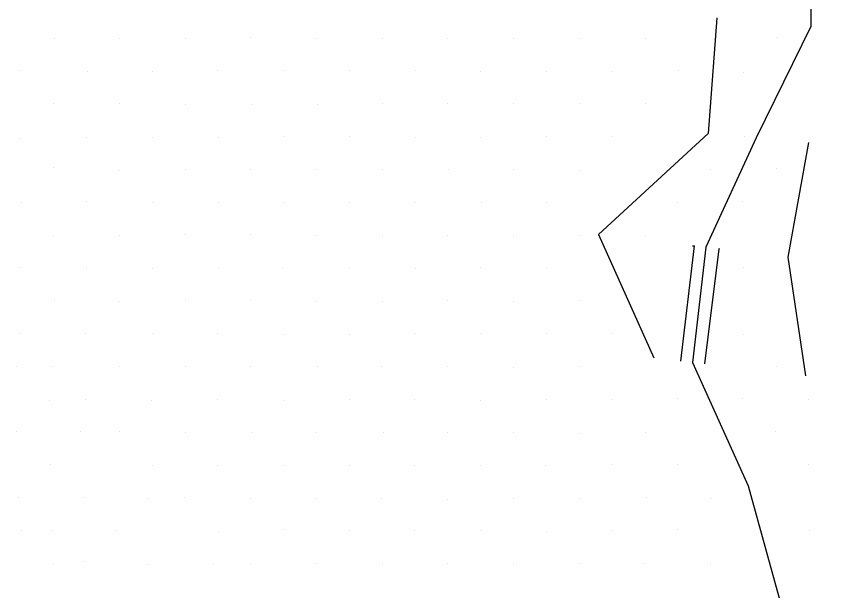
# Model space of a CAD drawing. Extents: x 1602514 to 1609837, y 863887 to 871157.
# Drawn here: x 1605239.8 to 1605414.5, y 868916.6 to 869040.4 of the extents above; entities that cross this region are included whole.
import ezdxf

# ---------------------------------------------------------------- set-up
doc = ezdxf.new("R2010")
doc.units = 0
for name, color, linetype in [('Survey-Flow line', 7, 'Continuous'), ('Survey-Ridge Lines', 7, 'Continuous'), ('Survey-Spot dirt', 7, 'Continuous')]:
    doc.layers.add(name, color=color, linetype=linetype)

msp = doc.modelspace()

# ---------------------------------------------------------------- linework, layer by layer
at = {"layer": 'Survey-Flow line'}
msp.add_lwpolyline([(1605324.27, 869381.67), (1605329.93, 869369.02), (1605344.42, 869348.82), (1605357.88, 869327.89), (1605367.36, 869305.79), (1605365.94, 869280.84), (1605369.3, 869256.34), (1605378.28, 869232.49), (1605381.82, 869207.86), (1605380.74, 869182.56), (1605389.84, 869159.55), (1605390.65, 869133.59), (1605392.23, 869107.9), (1605409.42, 869087.39), (1605410.83, 869063.3), (1605410.86, 869038.21), (1605399.03, 869014.2), (1605388.19, 868990.62), (1605385.38, 868965.82), (1605397.37, 868939.25), (1605404.51, 868913.26), (1605414.87, 868886.89), (1605441.61, 868854.57), (1605472.47, 868823)], dxfattribs=at)
msp.add_lwpolyline([(1605324.27, 869381.67), (1605329.93, 869369.02), (1605344.42, 869348.82), (1605357.88, 869327.89), (1605367.36, 869305.79), (1605365.94, 869280.84), (1605369.3, 869256.34), (1605378.28, 869232.49), (1605381.82, 869207.86), (1605380.74, 869182.56), (1605389.84, 869159.55), (1605390.65, 869133.59), (1605392.23, 869107.9), (1605409.42, 869087.39), (1605410.83, 869063.3), (1605410.86, 869038.21), (1605399.03, 869014.2), (1605388.19, 868990.62), (1605385.38, 868965.82), (1605397.37, 868939.25), (1605404.51, 868913.26), (1605414.87, 868886.89), (1605441.61, 868854.57), (1605472.47, 868823)], dxfattribs=at)
at = {"layer": 'Survey-Ridge Lines'}
for points in [[(1605390.56, 869040.04), (1605388.74, 869015.13), (1605365.11, 868993.37), (1605377.02, 868966.81)], [(1605390.56, 869040.04), (1605388.74, 869015.13), (1605365.11, 868993.37), (1605377.02, 868966.81)], [(1605410.32, 869013.18), (1605405.85, 868988.51), (1605409.7, 868962.92)], [(1605410.32, 869013.18), (1605405.85, 868988.51), (1605409.7, 868962.92)], [(1605385.33, 868990.96), (1605385.7, 868990.92), (1605382.75, 868966.13)], [(1605385.33, 868990.96), (1605385.7, 868990.92), (1605382.75, 868966.13)], [(1605391.19, 868990.26), (1605391.01, 868990.28), (1605387.91, 868965.52)], [(1605391.19, 868990.26), (1605391.01, 868990.28), (1605387.91, 868965.52)]]:
    msp.add_lwpolyline(points, dxfattribs=at)
at = {"layer": 'Survey-Spot dirt'}
for p, q in [((1605247.94, 869035.53), (1605247.94, 869035.53)), ((1605247.94, 869035.53), (1605247.94, 869035.53)), ((1605261.97, 869035.66), (1605261.97, 869035.66)), ((1605261.97, 869035.66), (1605261.97, 869035.66)), ((1605276.13, 869035.66), (1605276.13, 869035.66)), ((1605276.13, 869035.66), (1605276.13, 869035.66)), ((1605290.11, 869035.85), (1605290.11, 869035.85)), ((1605290.11, 869035.85), (1605290.11, 869035.85)), ((1605304.39, 869035.63), (1605304.39, 869035.63)), ((1605304.39, 869035.63), (1605304.39, 869035.63)), ((1605318.59, 869035.56), (1605318.59, 869035.56)), ((1605318.59, 869035.56), (1605318.59, 869035.56)), ((1605332.62, 869035.67), (1605332.62, 869035.67)), ((1605332.62, 869035.67), (1605332.62, 869035.67)), ((1605346.76, 869035.57), (1605346.76, 869035.57)), ((1605346.76, 869035.57), (1605346.76, 869035.57)), ((1605360.97, 869035.56), (1605360.97, 869035.56)), ((1605360.97, 869035.56), (1605360.97, 869035.56)), ((1605375.19, 869035.64), (1605375.19, 869035.64)), ((1605375.19, 869035.64), (1605375.19, 869035.64)), ((1605403.52, 869035.85), (1605403.52, 869035.85)), ((1605403.52, 869035.85), (1605403.52, 869035.85)), ((1605240.65, 869028.61), (1605240.65, 869028.61)), ((1605240.65, 869028.61), (1605240.65, 869028.61)), ((1605255.03, 869028.54), (1605255.03, 869028.54)), ((1605255.03, 869028.54), (1605255.03, 869028.54)), ((1605269.05, 869028.54), (1605269.05, 869028.54)), ((1605269.05, 869028.54), (1605269.05, 869028.54)), ((1605283.17, 869028.62), (1605283.17, 869028.62)), ((1605283.17, 869028.62), (1605283.17, 869028.62)), ((1605297.35, 869028.67), (1605297.35, 869028.67)), ((1605297.35, 869028.67), (1605297.35, 869028.67)), ((1605311.5, 869028.64), (1605311.5, 869028.64)), ((1605311.5, 869028.64), (1605311.5, 869028.64)), ((1605325.66, 869028.64), (1605325.66, 869028.64)), ((1605325.66, 869028.64), (1605325.66, 869028.64)), ((1605339.79, 869028.47), (1605339.79, 869028.47)), ((1605339.79, 869028.47), (1605339.79, 869028.47)), ((1605354.02, 869028.5), (1605354.02, 869028.5)), ((1605354.02, 869028.5), (1605354.02, 869028.5)), ((1605368.13, 869028.49), (1605368.13, 869028.49)), ((1605368.13, 869028.49), (1605368.13, 869028.49)), ((1605382.3, 869028.62), (1605382.3, 869028.62)), ((1605382.3, 869028.62), (1605382.3, 869028.62)), ((1605396.44, 869028.19), (1605396.44, 869028.19)), ((1605396.44, 869028.19), (1605396.44, 869028.19)), ((1605247.68, 869021.56), (1605247.68, 869021.56)), ((1605247.68, 869021.56), (1605247.68, 869021.56)), ((1605261.98, 869021.57), (1605261.98, 869021.57)), ((1605261.98, 869021.57), (1605261.98, 869021.57)), ((1605276.2, 869021.36), (1605276.2, 869021.36)), ((1605276.2, 869021.36), (1605276.2, 869021.36)), ((1605290.37, 869021.44), (1605290.37, 869021.44)), ((1605290.37, 869021.44), (1605290.37, 869021.44)), ((1605304.55, 869021.42), (1605304.55, 869021.42)), ((1605304.55, 869021.42), (1605304.55, 869021.42)), ((1605318.6, 869021.52), (1605318.6, 869021.52)), ((1605318.6, 869021.52), (1605318.6, 869021.52)), ((1605332.64, 869021.52), (1605332.64, 869021.52)), ((1605332.64, 869021.52), (1605332.64, 869021.52)), ((1605346.83, 869021.5), (1605346.83, 869021.5)), ((1605346.83, 869021.5), (1605346.83, 869021.5)), ((1605361.04, 869021.56), (1605361.04, 869021.56)), ((1605361.04, 869021.56), (1605361.04, 869021.56)), ((1605375.24, 869021.51), (1605375.24, 869021.51)), ((1605375.24, 869021.51), (1605375.24, 869021.51)), ((1605240.69, 869014.15), (1605240.69, 869014.15)), ((1605240.69, 869014.15), (1605240.69, 869014.15)), ((1605254.86, 869014.25), (1605254.86, 869014.25)), ((1605254.86, 869014.25), (1605254.86, 869014.25)), ((1605269.06, 869014.37), (1605269.06, 869014.37)), ((1605269.06, 869014.37), (1605269.06, 869014.37)), ((1605283.2, 869014.34), (1605283.2, 869014.34)), ((1605283.2, 869014.34), (1605283.2, 869014.34)), ((1605297.31, 869014.48), (1605297.31, 869014.48)), ((1605297.31, 869014.48), (1605297.31, 869014.48)), ((1605311.59, 869014.44), (1605311.59, 869014.44)), ((1605311.59, 869014.44), (1605311.59, 869014.44)), ((1605325.63, 869014.38), (1605325.63, 869014.38)), ((1605325.63, 869014.38), (1605325.63, 869014.38)), ((1605339.8, 869014.32), (1605339.8, 869014.32)), ((1605339.8, 869014.32), (1605339.8, 869014.32)), ((1605353.91, 869014.46), (1605353.91, 869014.46)), ((1605353.91, 869014.46), (1605353.91, 869014.46)), ((1605368.06, 869014.44), (1605368.06, 869014.44)), ((1605368.06, 869014.44), (1605368.06, 869014.44)), ((1605396.63, 869014.4), (1605396.63, 869014.4)), ((1605396.63, 869014.4), (1605396.63, 869014.4)), ((1605247.73, 869007.76), (1605247.73, 869007.76)), ((1605247.73, 869007.76), (1605247.73, 869007.76)), ((1605261.98, 869007.09), (1605261.98, 869007.09)), ((1605261.98, 869007.09), (1605261.98, 869007.09)), ((1605276.18, 869007.37), (1605276.18, 869007.37)), ((1605276.18, 869007.37), (1605276.18, 869007.37)), ((1605290.24, 869007.35), (1605290.24, 869007.35)), ((1605290.24, 869007.35), (1605290.24, 869007.35)), ((1605304.28, 869007.44), (1605304.28, 869007.44)), ((1605304.28, 869007.44), (1605304.28, 869007.44)), ((1605318.57, 869007.36), (1605318.57, 869007.36)), ((1605318.57, 869007.36), (1605318.57, 869007.36)), ((1605332.87, 869007.42), (1605332.87, 869007.42)), ((1605332.87, 869007.42), (1605332.87, 869007.42)), ((1605346.81, 869007.49), (1605346.81, 869007.49)), ((1605346.81, 869007.49), (1605346.81, 869007.49)), ((1605361.1, 869007.19), (1605361.1, 869007.19)), ((1605361.1, 869007.19), (1605361.1, 869007.19)), ((1605389.23, 869007.28), (1605389.23, 869007.28)), ((1605389.23, 869007.28), (1605389.23, 869007.28)), ((1605403.37, 869007.5), (1605403.37, 869007.5)), ((1605403.37, 869007.5), (1605403.37, 869007.5)), ((1605240.79, 869000.33), (1605240.79, 869000.33)), ((1605240.79, 869000.33), (1605240.79, 869000.33)), ((1605254.93, 869000.48), (1605254.93, 869000.48)), ((1605254.93, 869000.48), (1605254.93, 869000.48)), ((1605269.11, 869000.24), (1605269.11, 869000.24)), ((1605269.11, 869000.24), (1605269.11, 869000.24)), ((1605283.21, 869000.35), (1605283.21, 869000.35)), ((1605283.21, 869000.35), (1605283.21, 869000.35)), ((1605297.3, 869000.32), (1605297.3, 869000.32)), ((1605297.3, 869000.32), (1605297.3, 869000.32)), ((1605311.48, 869000.38), (1605311.48, 869000.38)), ((1605311.48, 869000.38), (1605311.48, 869000.38)), ((1605325.66, 869000.32), (1605325.66, 869000.32)), ((1605325.66, 869000.32), (1605325.66, 869000.32)), ((1605339.91, 869000.23), (1605339.91, 869000.23)), ((1605339.91, 869000.23), (1605339.91, 869000.23)), ((1605353.92, 869000.31), (1605353.92, 869000.31)), ((1605353.92, 869000.31), (1605353.92, 869000.31)), ((1605382.15, 869000.31), (1605382.15, 869000.31)), ((1605382.15, 869000.31), (1605382.15, 869000.31)), ((1605396.19, 869000.41), (1605396.19, 869000.41)), ((1605396.19, 869000.41), (1605396.19, 869000.41)), ((1605262.03, 868993.09), (1605262.03, 868993.09)), ((1605262.03, 868993.09), (1605262.03, 868993.09)), ((1605276.09, 868993.31), (1605276.09, 868993.31)), ((1605276.09, 868993.31), (1605276.09, 868993.31)), ((1605290.21, 868993.34), (1605290.21, 868993.34)), ((1605290.21, 868993.34), (1605290.21, 868993.34)), ((1605304.4, 868993.17), (1605304.4, 868993.17)), ((1605304.4, 868993.17), (1605304.4, 868993.17)), ((1605318.55, 868993.27), (1605318.55, 868993.27)), ((1605318.55, 868993.27), (1605318.55, 868993.27)), ((1605332.71, 868993.22), (1605332.71, 868993.22)), ((1605332.71, 868993.22), (1605332.71, 868993.22)), ((1605346.8, 868993.27), (1605346.8, 868993.27)), ((1605346.8, 868993.27), (1605346.8, 868993.27)), ((1605360.96, 868993.15), (1605360.96, 868993.15)), ((1605360.96, 868993.15), (1605360.96, 868993.15)), ((1605375.18, 868993.27), (1605375.18, 868993.27)), ((1605375.18, 868993.27), (1605375.18, 868993.27)), ((1605389.4, 868993.3), (1605389.4, 868993.3)), ((1605389.4, 868993.3), (1605389.4, 868993.3)), ((1605247.74, 868993.05), (1605247.74, 868993.05)), ((1605247.74, 868993.05), (1605247.74, 868993.05)), ((1605240.66, 868986.17), (1605240.66, 868986.17)), ((1605240.66, 868986.17), (1605240.66, 868986.17)), ((1605254.86, 868986.28), (1605254.86, 868986.28)), ((1605254.86, 868986.28), (1605254.86, 868986.28)), ((1605269.05, 868986.14), (1605269.05, 868986.14)), ((1605269.05, 868986.14), (1605269.05, 868986.14)), ((1605283.33, 868986.2), (1605283.33, 868986.2)), ((1605283.33, 868986.2), (1605283.33, 868986.2)), ((1605297, 868986.09), (1605297, 868986.09)), ((1605297, 868986.09), (1605297, 868986.09)), ((1605311.41, 868986.14), (1605311.41, 868986.14)), ((1605311.41, 868986.14), (1605311.41, 868986.14)), ((1605325.72, 868986.11), (1605325.72, 868986.11)), ((1605325.72, 868986.11), (1605325.72, 868986.11)), ((1605339.77, 868986.2), (1605339.77, 868986.2)), ((1605339.77, 868986.2), (1605339.77, 868986.2)), ((1605353.9, 868986.09), (1605353.9, 868986.09)), ((1605353.9, 868986.09), (1605353.9, 868986.09)), ((1605396.28, 868986.18), (1605396.28, 868986.18)), ((1605396.28, 868986.18), (1605396.28, 868986.18)), ((1605247.98, 868979.1), (1605247.98, 868979.1)), ((1605247.98, 868979.1), (1605247.98, 868979.1)), ((1605276.12, 868979.23), (1605276.12, 868979.23)), ((1605276.12, 868979.23), (1605276.12, 868979.23)), ((1605290.25, 868979.22), (1605290.25, 868979.22)), ((1605290.25, 868979.22), (1605290.25, 868979.22)), ((1605332.66, 868979.1), (1605332.66, 868979.1)), ((1605332.66, 868979.1), (1605332.66, 868979.1)), ((1605360.99, 868979.11), (1605360.99, 868979.11)), ((1605360.99, 868979.11), (1605360.99, 868979.11)), ((1605261.98, 868978.94), (1605261.98, 868978.94)), ((1605261.98, 868978.94), (1605261.98, 868978.94)), ((1605304.44, 868979.05), (1605304.44, 868979.05)), ((1605304.44, 868979.05), (1605304.44, 868979.05)), ((1605318.58, 868979.05), (1605318.58, 868979.05)), ((1605318.58, 868979.05), (1605318.58, 868979.05)), ((1605346.81, 868979.03), (1605346.81, 868979.03)), ((1605346.81, 868979.03), (1605346.81, 868979.03)), ((1605254.76, 868972.12), (1605254.76, 868972.12)), ((1605254.76, 868972.12), (1605254.76, 868972.12)), ((1605240.76, 868972.06), (1605240.76, 868972.06)), ((1605240.76, 868972.06), (1605240.76, 868972.06)), ((1605269.1, 868971.99), (1605269.1, 868971.99)), ((1605269.1, 868971.99), (1605269.1, 868971.99)), ((1605283.19, 868972.02), (1605283.19, 868972.02)), ((1605283.19, 868972.02), (1605283.19, 868972.02)), ((1605297.42, 868971.91), (1605297.42, 868971.91)), ((1605297.42, 868971.91), (1605297.42, 868971.91)), ((1605311.46, 868971.83), (1605311.46, 868971.83)), ((1605311.46, 868971.83), (1605311.46, 868971.83)), ((1605325.65, 868971.96), (1605325.65, 868971.96)), ((1605325.65, 868971.96), (1605325.65, 868971.96)), ((1605339.68, 868972.07), (1605339.68, 868972.07)), ((1605339.68, 868972.07), (1605339.68, 868972.07)), ((1605353.91, 868971.99), (1605353.91, 868971.99)), ((1605353.91, 868971.99), (1605353.91, 868971.99)), ((1605368.06, 868971.99), (1605368.06, 868971.99)), ((1605368.06, 868971.99), (1605368.06, 868971.99)), ((1605396.44, 868971.87), (1605396.44, 868971.87)), ((1605396.44, 868971.87), (1605396.44, 868971.87)), ((1605239.76, 868964.85), (1605239.76, 868964.85)), ((1605239.76, 868964.85), (1605239.76, 868964.85)), ((1605247.63, 868964.97), (1605247.63, 868964.97)), ((1605247.63, 868964.97), (1605247.63, 868964.97)), ((1605261.98, 868964.92), (1605261.98, 868964.92)), ((1605261.98, 868964.92), (1605261.98, 868964.92)), ((1605276.1, 868964.9), (1605276.1, 868964.9)), ((1605276.1, 868964.9), (1605276.1, 868964.9)), ((1605290.29, 868964.92), (1605290.29, 868964.92)), ((1605290.29, 868964.92), (1605290.29, 868964.92)), ((1605304.53, 868964.97), (1605304.53, 868964.97)), ((1605304.53, 868964.97), (1605304.53, 868964.97)), ((1605318.48, 868965.04), (1605318.48, 868965.04)), ((1605318.48, 868965.04), (1605318.48, 868965.04)), ((1605332.64, 868964.95), (1605332.64, 868964.95)), ((1605332.64, 868964.95), (1605332.64, 868964.95)), ((1605346.8, 868964.82), (1605346.8, 868964.82)), ((1605346.8, 868964.82), (1605346.8, 868964.82)), ((1605360.98, 868964.92), (1605360.98, 868964.92)), ((1605360.98, 868964.92), (1605360.98, 868964.92)), ((1605403.4, 868964.98), (1605403.4, 868964.98)), ((1605403.4, 868964.98), (1605403.4, 868964.98)), ((1605246.95, 868957.65), (1605246.95, 868957.65)), ((1605246.95, 868957.65), (1605246.95, 868957.65)), ((1605254.76, 868957.9), (1605254.76, 868957.9)), ((1605254.76, 868957.9), (1605254.76, 868957.9)), ((1605268.9, 868957.73), (1605268.9, 868957.73)), ((1605268.9, 868957.73), (1605268.9, 868957.73)), ((1605283.18, 868957.9), (1605283.18, 868957.9)), ((1605283.18, 868957.9), (1605283.18, 868957.9)), ((1605297.24, 868957.68), (1605297.24, 868957.68)), ((1605297.24, 868957.68), (1605297.24, 868957.68)), ((1605311.51, 868957.79), (1605311.51, 868957.79)), ((1605311.51, 868957.79), (1605311.51, 868957.79)), ((1605325.6, 868957.79), (1605325.6, 868957.79)), ((1605325.6, 868957.79), (1605325.6, 868957.79)), ((1605339.78, 868957.64), (1605339.78, 868957.64)), ((1605339.78, 868957.64), (1605339.78, 868957.64)), ((1605353.83, 868957.89), (1605353.83, 868957.89)), ((1605353.83, 868957.89), (1605353.83, 868957.89)), ((1605368.2, 868957.8), (1605368.2, 868957.8)), ((1605368.2, 868957.8), (1605368.2, 868957.8)), ((1605382.16, 868958), (1605382.16, 868958)), ((1605382.16, 868958), (1605382.16, 868958)), ((1605396.2, 868957.98), (1605396.2, 868957.98)), ((1605396.2, 868957.98), (1605396.2, 868957.98)), ((1605410.29, 868957.86), (1605410.29, 868957.86)), ((1605410.29, 868957.86), (1605410.29, 868957.86)), ((1605239.88, 868950.87), (1605239.88, 868950.87)), ((1605239.88, 868950.87), (1605239.88, 868950.87)), ((1605253.69, 868950.85), (1605253.69, 868950.85)), ((1605253.69, 868950.85), (1605253.69, 868950.85)), ((1605261.98, 868950.86), (1605261.98, 868950.86)), ((1605261.98, 868950.86), (1605261.98, 868950.86)), ((1605276.12, 868950.77), (1605276.12, 868950.77)), ((1605276.12, 868950.77), (1605276.12, 868950.77)), ((1605290.39, 868950.74), (1605290.39, 868950.74)), ((1605290.39, 868950.74), (1605290.39, 868950.74)), ((1605304.28, 868950.81), (1605304.28, 868950.81)), ((1605304.28, 868950.81), (1605304.28, 868950.81)), ((1605318.75, 868950.67), (1605318.75, 868950.67)), ((1605318.75, 868950.67), (1605318.75, 868950.67)), ((1605332.67, 868950.73), (1605332.67, 868950.73)), ((1605332.67, 868950.73), (1605332.67, 868950.73)), ((1605346.84, 868950.69), (1605346.84, 868950.69)), ((1605346.84, 868950.69), (1605346.84, 868950.69)), ((1605361.12, 868950.62), (1605361.12, 868950.62)), ((1605361.12, 868950.62), (1605361.12, 868950.62)), ((1605375.31, 868950.7), (1605375.31, 868950.7)), ((1605375.31, 868950.7), (1605375.31, 868950.7)), ((1605403.23, 868950.95), (1605403.23, 868950.95)), ((1605403.23, 868950.95), (1605403.23, 868950.95)), ((1605247.1, 868943.78), (1605247.1, 868943.78)), ((1605247.1, 868943.78), (1605247.1, 868943.78)), ((1605269.06, 868943.59), (1605269.06, 868943.59)), ((1605269.06, 868943.59), (1605269.06, 868943.59)), ((1605283.16, 868943.57), (1605283.16, 868943.57)), ((1605283.16, 868943.57), (1605283.16, 868943.57)), ((1605297.26, 868943.72), (1605297.26, 868943.72)), ((1605297.26, 868943.72), (1605297.26, 868943.72)), ((1605311.46, 868943.59), (1605311.46, 868943.59)), ((1605311.46, 868943.59), (1605311.46, 868943.59)), ((1605325.52, 868943.7), (1605325.52, 868943.7)), ((1605325.52, 868943.7), (1605325.52, 868943.7)), ((1605339.76, 868943.69), (1605339.76, 868943.69)), ((1605339.76, 868943.69), (1605339.76, 868943.69)), ((1605353.78, 868943.61), (1605353.78, 868943.61)), ((1605353.78, 868943.61), (1605353.78, 868943.61)), ((1605368.11, 868943.77), (1605368.11, 868943.77)), ((1605368.11, 868943.77), (1605368.11, 868943.77)), ((1605382.18, 868943.74), (1605382.18, 868943.74)), ((1605382.18, 868943.74), (1605382.18, 868943.74)), ((1605410.39, 868943.78), (1605410.39, 868943.78)), ((1605410.39, 868943.78), (1605410.39, 868943.78)), ((1605240.24, 868936.8), (1605240.24, 868936.8)), ((1605240.24, 868936.8), (1605240.24, 868936.8)), ((1605254.14, 868936.79), (1605254.14, 868936.79)), ((1605254.14, 868936.79), (1605254.14, 868936.79)), ((1605268.07, 868936.46), (1605268.07, 868936.46)), ((1605268.07, 868936.46), (1605268.07, 868936.46)), ((1605276.06, 868936.71), (1605276.06, 868936.71)), ((1605276.06, 868936.71), (1605276.06, 868936.71)), ((1605290.23, 868936.58), (1605290.23, 868936.58)), ((1605290.23, 868936.58), (1605290.23, 868936.58)), ((1605304.41, 868936.59), (1605304.41, 868936.59)), ((1605304.41, 868936.59), (1605304.41, 868936.59)), ((1605318.47, 868936.61), (1605318.47, 868936.61)), ((1605318.47, 868936.61), (1605318.47, 868936.61)), ((1605332.57, 868936.4), (1605332.57, 868936.4)), ((1605332.57, 868936.4), (1605332.57, 868936.4)), ((1605346.81, 868936.57), (1605346.81, 868936.57)), ((1605346.81, 868936.57), (1605346.81, 868936.57)), ((1605361.01, 868936.58), (1605361.01, 868936.58)), ((1605361.01, 868936.58), (1605361.01, 868936.58)), ((1605375.5, 868936.66), (1605375.5, 868936.66)), ((1605375.5, 868936.66), (1605375.5, 868936.66)), ((1605389.34, 868936.6), (1605389.34, 868936.6)), ((1605389.34, 868936.6), (1605389.34, 868936.6)), ((1605240.82, 868929.55), (1605240.82, 868929.55)), ((1605240.82, 868929.55), (1605240.82, 868929.55)), ((1605247.51, 868929.64), (1605247.51, 868929.64)), ((1605247.51, 868929.64), (1605247.51, 868929.64)), ((1605261.31, 868929.67), (1605261.31, 868929.67)), ((1605261.31, 868929.67), (1605261.31, 868929.67)), ((1605283.33, 868929.43), (1605283.33, 868929.43)), ((1605283.33, 868929.43), (1605283.33, 868929.43)), ((1605297.4, 868929.78), (1605297.4, 868929.78)), ((1605297.4, 868929.78), (1605297.4, 868929.78)), ((1605311.59, 868929.55), (1605311.59, 868929.55)), ((1605311.59, 868929.55), (1605311.59, 868929.55)), ((1605325.48, 868929.69), (1605325.48, 868929.69)), ((1605325.48, 868929.69), (1605325.48, 868929.69)), ((1605339.78, 868929.54), (1605339.78, 868929.54)), ((1605339.78, 868929.54), (1605339.78, 868929.54)), ((1605353.86, 868929.51), (1605353.86, 868929.51)), ((1605353.86, 868929.51), (1605353.86, 868929.51)), ((1605368.15, 868929.69), (1605368.15, 868929.69)), ((1605368.15, 868929.69), (1605368.15, 868929.69)), ((1605382.12, 868929.79), (1605382.12, 868929.79)), ((1605382.12, 868929.79), (1605382.12, 868929.79)), ((1605410.44, 868929.6), (1605410.44, 868929.6)), ((1605410.44, 868929.6), (1605410.44, 868929.6)), ((1605247.75, 868922.42), (1605247.75, 868922.42)), ((1605247.75, 868922.42), (1605247.75, 868922.42)), ((1605254.2, 868922.86), (1605254.2, 868922.86)), ((1605254.2, 868922.86), (1605254.2, 868922.86)), ((1605268.33, 868922.4), (1605268.33, 868922.4)), ((1605268.33, 868922.4), (1605268.33, 868922.4)), ((1605282.14, 868922.32), (1605282.14, 868922.32)), ((1605282.14, 868922.32), (1605282.14, 868922.32)), ((1605290.28, 868922.55), (1605290.28, 868922.55)), ((1605290.28, 868922.55), (1605290.28, 868922.55)), ((1605304.47, 868922.42), (1605304.47, 868922.42)), ((1605304.47, 868922.42), (1605304.47, 868922.42)), ((1605318.56, 868922.45), (1605318.56, 868922.45)), ((1605318.56, 868922.45), (1605318.56, 868922.45)), ((1605332.66, 868922.48), (1605332.66, 868922.48)), ((1605332.66, 868922.48), (1605332.66, 868922.48)), ((1605346.81, 868922.54), (1605346.81, 868922.54)), ((1605346.81, 868922.54), (1605346.81, 868922.54)), ((1605361, 868922.54), (1605361, 868922.54)), ((1605361, 868922.54), (1605361, 868922.54)), ((1605375.07, 868922.42), (1605375.07, 868922.42)), ((1605375.07, 868922.42), (1605375.07, 868922.42)), ((1605389.31, 868922.55), (1605389.31, 868922.55)), ((1605389.31, 868922.55), (1605389.31, 868922.55))]:
    msp.add_line(p, q, dxfattribs=at)

doc.saveas('drawing.dxf')
